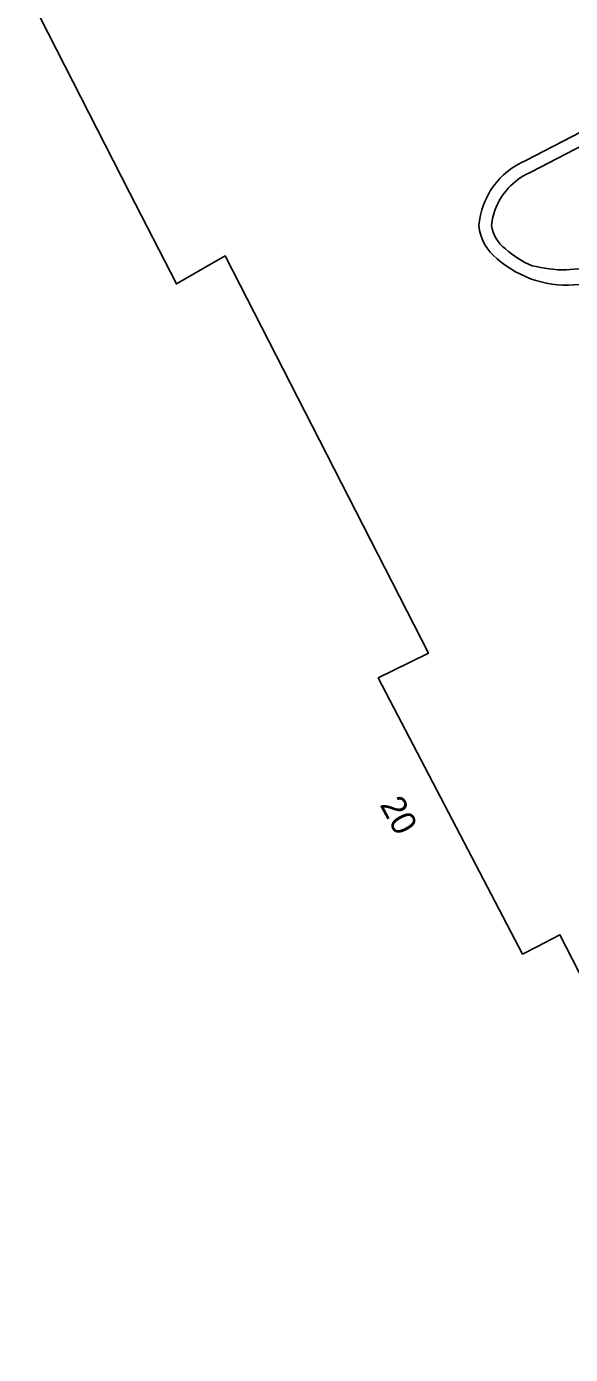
# Model space of a CAD drawing. Extents: x 158838 to 160074, y 386376 to 387776.
# Drawn here: x 159318.9 to 159340.9, y 387333.6 to 387387.3 of the extents above; entities that cross this region are included whole.
import ezdxf

# ---------------------------------------------------------------- set-up
doc = ezdxf.new("R2010")
doc.units = 0
for name, color, linetype in [('IMGEO_Muur', 7, 'Continuous'), ('IMGEO_Pand', 7, 'Continuous'), ('IMGEO_Pand_nummerreeks', 7, 'Continuous')]:
    doc.layers.add(name, color=color, linetype=linetype)

msp = doc.modelspace()

# ---------------------------------------------------------------- linework, layer by layer
at = {"layer": 'IMGEO_Muur'}
for points in [[(159351.724, 387388.411), (159339.081, 387381.845)], [(159351.932, 387387.942), (159339.317, 387381.391)], [(159340.708, 387377.421), (159341.722, 387377.507), (159343.423, 387377.675)]]:
    msp.add_lwpolyline(points, dxfattribs=at)
for centre, radius, start, end in [((159340.319, 387378.942), 3.156, 113.0983, 175.0803), ((159340.334, 387378.933), 2.66, 112.4845, 157.3158), ((159340.191, 387378.988), 2.506, 157.2041, 174.6869), ((159339.126, 387379.43), 1.963, 186.3566, 232.3549), ((159339.125, 387379.423), 1.444, 188.0931, 232.8697), ((159340.741, 387381.046), 4.239, 228.3999, 277.0545), ((159340.765, 387381.09), 3.775, 228.2841, 247.7907), ((159340.752, 387383.246), 5.825, 255.9537, 269.5698)]:
    msp.add_arc(centre, radius, start, end, dxfattribs=at)
at = {"layer": 'IMGEO_Pand'}
msp.add_lwpolyline([(159351.675, 387320.135), (159355.154, 387321.921), (159340.458, 387350.536), (159339.525, 387350.057), (159338.947, 387349.76), (159333.11, 387360.926), (159333.694, 387361.212), (159335.141, 387361.922), (159326.913, 387377.989), (159326.002, 387377.465), (159324.943, 387376.856), (159323.05, 387380.554), (159317.449, 387391.492), (159302.358, 387383.765)], dxfattribs=at)

# ---------------------------------------------------------------- texts
at = {"layer": 'IMGEO_Pand_nummerreeks'}
msp.add_text('20', height=1, rotation=298.4981, dxfattribs=at).set_placement((159333.155, 387355.799))

doc.saveas('drawing.dxf')
